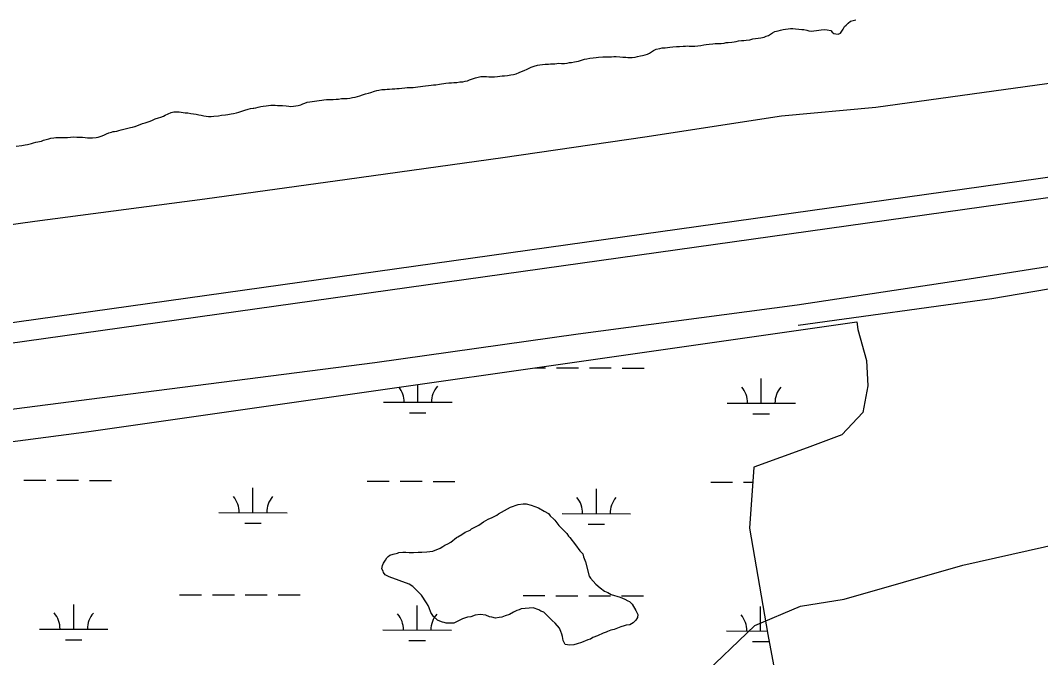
# Model space of a CAD drawing. Extents: x 3161514 to 3199414, y 831166 to 856601.
# Drawn here: x 3189403 to 3190894, y 837412 to 838342 of the extents above; entities that cross this region are included whole.
import ezdxf

# ---------------------------------------------------------------- set-up
doc = ezdxf.new("R2010")
doc.units = 0
for name, color, linetype in [('V-LEVE-TOET', 7, 'Continuous'), ('V-SITE-VEGE', 7, 'Continuous'), ('V-SURV-LINE', 7, 'Continuous'), ('V-TOPO-SHOR', 7, 'Continuous'), ('V-WETL-SWMP', 7, 'Continuous')]:
    doc.layers.add(name, color=color, linetype=linetype)

msp = doc.modelspace()

# ---------------------------------------------------------------- linework, layer by layer
at = {"layer": 'V-LEVE-TOET'}
for points in [[(3191834.6, 838403.7), (3191583.1, 838354.8), (3191374.9, 838318.5), (3191127.7, 838279.7), (3190903.2, 838249.5), (3190653.5, 838214.8), (3190515.5, 838202.2), (3190316.1, 838171.2), (3190108.2, 838141.4), (3189880.6, 838109.6), (3189672.6, 838080.7), (3189424.2, 838048.1), (3189190.7, 838015.5)], [(3191875.9, 838158.8), (3191622.8, 838106.5), (3191361.5, 838059.9), (3191046.4, 838004.4), (3190789.7, 837964.2), (3190538.5, 837926.1), (3190218.6, 837884), (3189921.2, 837841.7), (3189583.1, 837798.4), (3189303.1, 837762.4), (3189019.4, 837717.7), (3188768.6, 837683.2), (3188623.4, 837669), (3188496.5, 837651.3), (3188392.7, 837637.2), (3188231.1, 837624.9), (3188121, 837612.8), (3188020.9, 837604.1), (3187940.5, 837598), (3187784, 837588.5), (3187683.9, 837584.5), (3187520.3, 837580.6)]]:
    msp.add_lwpolyline(points, dxfattribs=at)
at = {"layer": 'V-SITE-VEGE'}
for points in [[(3190101.8, 837621.6), (3190119.7, 837631.3), (3190130.8, 837635.1), (3190138, 837636.1), (3190142.5, 837636), (3190149.7, 837634.3), (3190160.7, 837630.3), (3190168.9, 837625.2), (3190175, 837621.8), (3190177.7, 837618.4), (3190182.7, 837613.9), (3190184.3, 837612.2), (3190190.3, 837604.4), (3190201.8, 837592.6), (3190204.5, 837588.7), (3190206.2, 837587), (3190214.3, 837576.4), (3190220.9, 837567.4), (3190225.3, 837562.9), (3190226.3, 837558.5), (3190229, 837551.2), (3190234.3, 837530.7), (3190236.4, 837527.3), (3190244.1, 837518.9), (3190250.7, 837513.3), (3190256.7, 837508.7), (3190261.7, 837506.5), (3190266.6, 837503.6), (3190279.9, 837499.6), (3190286.5, 837496.7), (3190290.9, 837494.5), (3190293.7, 837493.3), (3190297.5, 837489.4), (3190302.9, 837480.4), (3190305.6, 837474.3), (3190305, 837469.9), (3190302.7, 837466), (3190298.8, 837462.2), (3190293.8, 837459.5), (3190288.8, 837459)], [(3190288.8, 837459), (3190285.5, 837457.9), (3190281, 837456.3), (3190271, 837452.6), (3190266, 837451.5), (3190261.5, 837449.9), (3190259.3, 837448.8), (3190254.8, 837447.2), (3190246.5, 837443.5), (3190239.8, 837440.8), (3190236.4, 837438.6), (3190232.5, 837437.5), (3190223.1, 837433.8), (3190216.9, 837431.6), (3190211.9, 837430), (3190206.4, 837429.6), (3190199.2, 837430.8), (3190198.1, 837433.5), (3190196.5, 837436.3), (3190195.4, 837442.4), (3190194.4, 837445.8), (3190193.3, 837449.7), (3190191.2, 837454.7), (3190184.6, 837462), (3190180.2, 837465.9), (3190173.1, 837473.2), (3190168.2, 837477.7), (3190163.8, 837479.4), (3190161, 837481.1), (3190152.7, 837484), (3190135, 837482.6), (3190132.2, 837481.5), (3190128.8, 837480.4), (3190123.8, 837477.7), (3190118.2, 837474.5), (3190111.6, 837472.3), (3190107.1, 837470.7), (3190103.2, 837470.2), (3190097.7, 837469.2), (3190092.1, 837470.4), (3190088.8, 837471), (3190083.3, 837473.3), (3190075, 837474.5), (3190067.8, 837473.5), (3190061.7, 837471.3), (3190056.7, 837470.8), (3190049.4, 837468.1), (3190041.6, 837464.4), (3190036.6, 837461.7), (3190025.5, 837461.8), (3190022.7, 837462.9), (3190020, 837463.5), (3190016.1, 837464.7), (3190012.8, 837466.4), (3190006.8, 837471.5), (3190003, 837477.6), (3190000.8, 837484.3), (3189999.2, 837487.6), (3189997, 837491.5), (3189989.4, 837502.7), (3189976.8, 837515.6), (3189971.3, 837519), (3189942.1, 837529.4), (3189936.6, 837532.2), (3189933.9, 837535.6), (3189933.3, 837537.8), (3189931.7, 837541.2), (3189932.3, 837546.1), (3189934, 837549.4), (3189936.9, 837553.8), (3189938.6, 837557.1), (3189940.8, 837559.3), (3189943, 837561), (3189948.1, 837562.6), (3189954.2, 837564.2), (3189956.4, 837565.2), (3189962, 837565.7), (3189966.4, 837565.7), (3189971.4, 837565), (3189978, 837565), (3189984.7, 837565.4), (3189990.2, 837565.4), (3189997.4, 837565.8), (3190005.8, 837566.8), (3190016.9, 837571.1), (3190020.8, 837573.8), (3190023.6, 837575.5), (3190028.1, 837577.6), (3190032.5, 837580.3), (3190040.4, 837586.9), (3190042.6, 837588), (3190048.2, 837591.2), (3190053.2, 837594.5), (3190060.5, 837597.7), (3190062.7, 837599.4), (3190073.3, 837604.8), (3190080, 837609.7), (3190086.7, 837613.5), (3190092.9, 837616.2), (3190099.6, 837619.4), (3190101.8, 837621.6)]]:
    msp.add_lwpolyline(points, dxfattribs=at)
at = {"layer": 'V-SURV-LINE'}
for points in [[(3188651.4, 837797.2), (3191168.3, 838150)], [(3191172.4, 838120.3), (3188655.6, 837767.4)]]:
    msp.add_lwpolyline(points, dxfattribs=at)
at = {"layer": 'V-TOPO-SHOR'}
for points in [[(3190514.3, 838327.8), (3190517.9, 838328.6), (3190521.5, 838329.1), (3190525.3, 838329.5), (3190528.9, 838329.9), (3190532.1, 838329.9), (3190536.2, 838329.7), (3190540.8, 838329), (3190545.2, 838328.8), (3190548.3, 838328.4), (3190552.6, 838327.7), (3190555.5, 838326.8), (3190559.4, 838326.4), (3190562.9, 838326.6), (3190566.6, 838327.2), (3190567, 838327.3), (3190570.4, 838327.6), (3190573.8, 838328.2), (3190578.1, 838328.7), (3190582.5, 838328.3), (3190587.7, 838327.1), (3190589.8, 838324.8), (3190592.3, 838322.8), (3190595.2, 838322.1), (3190598.5, 838322), (3190601.6, 838323.3), (3190603.9, 838326.4), (3190605.8, 838329.3), (3190607.8, 838332.9), (3190610.1, 838335.1), (3190612.9, 838337.9), (3190616.5, 838340.6), (3190624.2, 838342.6)], [(3190123.8, 838263), (3190127.8, 838264.1), (3190132.2, 838265.6), (3190135.8, 838267.1), (3190139.6, 838268.8), (3190143.7, 838270.7), (3190146.7, 838272.3), (3190149.6, 838273.8), (3190154.2, 838275.3), (3190159, 838276.6), (3190162.3, 838277), (3190166.5, 838277.5), (3190170, 838277.8), (3190174.9, 838278), (3190178.2, 838278.5), (3190181.4, 838278.4), (3190184.5, 838278.5), (3190184.5, 838278.5), (3190190.4, 838279.3), (3190194.2, 838279.2), (3190198.6, 838279.2), (3190202.5, 838279.6), (3190205.8, 838280.2), (3190208.9, 838280.5), (3190212.9, 838281.3), (3190218.8, 838282.5), (3190223.2, 838283.9), (3190227.5, 838285.2), (3190231.3, 838286), (3190235.7, 838286.7), (3190240.3, 838287.3), (3190244.7, 838287.8), (3190248, 838288), (3190254.3, 838288.5), (3190257.6, 838288.7), (3190261.2, 838288.9), (3190267, 838288.9), (3190270.7, 838289.1), (3190274, 838289), (3190279.4, 838288.5), (3190283.5, 838288.2), (3190288, 838288), (3190291.1, 838287.5), (3190294.3, 838287.5), (3190297.5, 838287.6), (3190301.6, 838288.2), (3190305.1, 838289), (3190309.3, 838290), (3190312.3, 838290.8), (3190316.4, 838291.6), (3190319.7, 838292.7), (3190322.5, 838294.1), (3190325.4, 838296.2), (3190328.4, 838297.8), (3190332.4, 838299.7), (3190337.6, 838301.1), (3190341.4, 838301.9), (3190345.5, 838302), (3190348.8, 838302.5), (3190352.2, 838302.8), (3190356.6, 838303.2), (3190362, 838303.6), (3190366.4, 838304), (3190372, 838304.1), (3190375.4, 838304.4), (3190377.6, 838304.6), (3190380.5, 838304.5), (3190384.6, 838304.5), (3190389, 838304.4), (3190393.4, 838304.7), (3190397.7, 838305.1), (3190402.1, 838306.2), (3190405.6, 838306.5), (3190410, 838307.1), (3190415.2, 838307.7), (3190418.5, 838308.1), (3190423.3, 838308.4), (3190427.2, 838308.3), (3190431.8, 838308.8), (3190434.7, 838309.4), (3190437.8, 838309.7), (3190442.9, 838310.1), (3190446.2, 838310.6), (3190449.3, 838311.3), (3190452.9, 838311.9), (3190457.3, 838312.5), (3190460.8, 838312.7), (3190464, 838312.8), (3190469.3, 838313.5), (3190473.6, 838314.8), (3190477.7, 838315.5), (3190481.6, 838316), (3190485.4, 838316.4), (3190490.1, 838317.4), (3190493.4, 838318.8), (3190496.5, 838319.9), (3190499.7, 838321.8), (3190502.5, 838323.9), (3190505.9, 838325.7), (3190510.8, 838326.9), (3190514.3, 838327.8)], [(3189747.3, 838214.3), (3189750.7, 838215), (3189754.8, 838216), (3189758.3, 838216.7), (3189762.7, 838217.3), (3189766, 838217.6), (3189769.1, 838217.9), (3189772.4, 838218.2), (3189775.8, 838218), (3189778.9, 838217.8), (3189782.3, 838217.7), (3189786.1, 838217.7), (3189791.8, 838217.1), (3189795.4, 838216.8), (3189798.7, 838216.4), (3189802.4, 838216.5), (3189805.6, 838217), (3189809, 838217.6), (3189812.9, 838218.7), (3189816.2, 838219.9), (3189819.2, 838221), (3189822.3, 838222.3), (3189826.2, 838222.9), (3189829.7, 838223.5), (3189833.1, 838224.1), (3189836.6, 838224.4), (3189840, 838224.9), (3189843.6, 838225.3), (3189846.9, 838226.1), (3189850.5, 838226.5), (3189853.8, 838226.5), (3189857.2, 838226.4), (3189860.5, 838226.6), (3189864.9, 838226.7), (3189868.3, 838227), (3189872.8, 838227.7), (3189875.9, 838227.7), (3189880.6, 838228.1), (3189884.5, 838228.5), (3189888.5, 838229.2), (3189892.3, 838229.8), (3189896, 838231), (3189899.3, 838231.8), (3189903.1, 838233.2), (3189907.5, 838234.5), (3189911.8, 838235.7), (3189915.4, 838236.7), (3189920.8, 838238.6), (3189924.1, 838239.7), (3189927.2, 838240.1), (3189931.7, 838240.9), (3189936.4, 838241.1), (3189939.5, 838241.3), (3189942.9, 838241.5), (3189946.6, 838241.8), (3189950.3, 838242.1), (3189953.6, 838242.4), (3189953.9, 838242.4), (3189956.7, 838242.7), (3189960.5, 838243.1), (3189965.1, 838243.4), (3189968.5, 838243.7), (3189971.8, 838243.8), (3189977.2, 838244.1), (3189980.6, 838244.5), (3189984.2, 838244.8), (3189988, 838245.6), (3189991.4, 838246), (3189995.4, 838246.6), (3189999.8, 838247), (3190003.7, 838247.5), (3190007.1, 838247.6), (3190010.4, 838248), (3190015.7, 838248.8), (3190018.6, 838249.4), (3190021.9, 838249.9), (3190025, 838250.3), (3190029.3, 838250.8), (3190033.4, 838250.9), (3190036.6, 838251.1), (3190040.9, 838251.4), (3190045.3, 838252), (3190050.1, 838252.4), (3190053.5, 838253.1), (3190056.5, 838253.8), (3190059.8, 838255.1), (3190064.2, 838256.5), (3190068.6, 838258.1), (3190072.1, 838259.2), (3190076.2, 838260), (3190080.6, 838260.1), (3190084.5, 838259.9), (3190087.8, 838259.5), (3190092.5, 838259.4), (3190096.1, 838259.6), (3190100.7, 838260.1), (3190107.4, 838260.9), (3190110.7, 838261.2), (3190115.1, 838261.6), (3190120, 838262.2), (3190123.8, 838263)], [(3189397.2, 838158.5), (3189405.5, 838159.4), (3189410.3, 838160.2), (3189413.9, 838160.8), (3189419.6, 838162.3), (3189422.6, 838163.1), (3189426, 838163.9), (3189434.1, 838165.7), (3189437.2, 838166.8), (3189441.1, 838167.9), (3189444.6, 838168.9), (3189447.9, 838169.8), (3189452.1, 838170.4), (3189455.2, 838170.7), (3189458.3, 838171), (3189462.3, 838171.1), (3189465.7, 838170.9), (3189469, 838170.7), (3189472.2, 838170.7), (3189476.5, 838171.4), (3189480.3, 838171.7), (3189485.7, 838171.5), (3189489.6, 838171.2), (3189494, 838171.2), (3189498.1, 838171), (3189501.4, 838170.6), (3189504.6, 838170.2), (3189508.7, 838170.5), (3189514, 838171.1), (3189517.1, 838171.6), (3189522.8, 838173.3), (3189526.3, 838174.7), (3189529.1, 838176.1), (3189532.7, 838177.7), (3189536.5, 838178.8), (3189539.1, 838179.5), (3189540.9, 838179.8), (3189544.2, 838180.4), (3189547.3, 838181.3), (3189550.7, 838182.2), (3189554.5, 838183.3), (3189560.4, 838184.6), (3189564.4, 838185.3), (3189567.3, 838186), (3189570.4, 838186.9), (3189570.9, 838186.9), (3189574.4, 838188.3), (3189578.5, 838189.9), (3189581.6, 838191.5), (3189585.6, 838192.4), (3189590, 838193.9), (3189592.8, 838195), (3189596.4, 838196.2), (3189600, 838198), (3189605.1, 838199.7), (3189608.4, 838200.7), (3189612.3, 838202.2), (3189615, 838203.7), (3189619.1, 838205.6), (3189623.4, 838207.5), (3189627.3, 838208.4), (3189631.2, 838208.5), (3189635.3, 838208.5), (3189638.4, 838208.1), (3189644, 838207.1), (3189647.9, 838206.9), (3189652.6, 838206), (3189656.1, 838205.4), (3189660, 838204.9), (3189664.2, 838203.9), (3189667.5, 838203.3), (3189671.4, 838202.5), (3189674.7, 838202.1), (3189678.1, 838201.7), (3189682.2, 838201.5), (3189685.9, 838202), (3189692.8, 838202.7), (3189697.1, 838203.3), (3189703, 838204), (3189706.6, 838204.3), (3189711.4, 838205.6), (3189714.5, 838206), (3189719.1, 838206.8), (3189722.7, 838207.7), (3189728.3, 838209.8), (3189731.5, 838210.9), (3189736.1, 838212.3), (3189739.7, 838213.1), (3189743.5, 838213.8), (3189744.2, 838213.8), (3189747.3, 838214.3)], [(3191827.2, 837995.7), (3191961.5, 838137.1), (3191777.7, 838098.2), (3191501.9, 838055.8), (3191134.1, 837988.6), (3190822.9, 837935.5), (3190540, 837896.6)], [(3190395.1, 837380.4), (3190476.4, 837458.2), (3190543.6, 837486.5), (3190607.2, 837497.1), (3190780.5, 837546.6), (3191095.2, 837617.3)]]:
    msp.add_lwpolyline(points, dxfattribs=at)
at = {"layer": 'V-WETL-SWMP'}
for p, q in [((3189499.8, 837741.3), (3190625.6, 837901.7)), ((3190625.6, 837901.7), (3190627.4, 837890.8)), ((3190627.4, 837890.8), (3190639.7, 837845.4)), ((3190639.7, 837845.4), (3190641.6, 837808.2)), ((3190155.2, 837834.7), (3190170.8, 837834.6)), ((3190186.8, 837834.6), (3190218.8, 837834.5)), ((3190234.8, 837834.5), (3190266.8, 837834.4)), ((3190282.8, 837834.3), (3190314.8, 837834.2)), ((3190486, 837783), (3190486.1, 837819)), ((3189984.1, 837784.4), (3189984.1, 837810.3)), ((3190641.6, 837808.2), (3190634.4, 837769.2)), ((3189934.1, 837784.6), (3190034.1, 837784.3)), ((3190436, 837783.2), (3190536, 837782.9)), ((3189972, 837769), (3189996, 837769)), ((3190473.9, 837767.6), (3190497.9, 837767.6)), ((3190634.4, 837769.2), (3190604, 837736.7)), ((3188128.4, 837561), (3189499.8, 837741.3)), ((3190604, 837736.7), (3190553.2, 837717.8)), ((3190553.2, 837717.8), (3190475.2, 837689.8)), ((3190475.2, 837689.8), (3190468.8, 837600.3)), ((3189408.4, 837670.6), (3189440.4, 837670.5)), ((3189456.4, 837670.4), (3189488.4, 837670.4)), ((3189504.4, 837670.3), (3189536.4, 837670.2)), ((3189910.3, 837669.2), (3189942.3, 837669.1)), ((3189958.3, 837669.1), (3189990.3, 837669)), ((3190006.3, 837668.9), (3190038.3, 837668.8)), ((3190412.2, 837667.8), (3190444.2, 837667.7)), ((3190460.2, 837667.7), (3190473.6, 837667.6)), ((3189743.1, 837623.2), (3189743.2, 837659.2)), ((3190245, 837621.8), (3190245.1, 837657.8)), ((3189693.1, 837623.4), (3189793.1, 837623.1)), ((3190195, 837622), (3190295, 837621.7)), ((3189731.1, 837607.8), (3189755.1, 837607.8)), ((3190233, 837606.4), (3190257, 837606.4)), ((3190468.8, 837600.3), (3190495.5, 837445.1)), ((3189636, 837503.4), (3189668, 837503.4)), ((3189684, 837503.3), (3189716, 837503.2)), ((3189732, 837503.2), (3189764, 837503.1)), ((3189780, 837503), (3189812, 837503)), ((3190137.9, 837502.1), (3190169.9, 837502)), ((3190185.9, 837501.9), (3190217.9, 837501.8)), ((3190233.9, 837501.8), (3190265.9, 837501.7)), ((3190281.9, 837501.7), (3190313.9, 837501.6)), ((3189481.2, 837453.1), (3189481.3, 837489.1)), ((3189983.1, 837451.7), (3189983.2, 837487.7)), ((3190485, 837450.4), (3190485.1, 837486.4)), ((3189431.2, 837453.3), (3189531.2, 837453)), ((3189933.1, 837451.9), (3190033.1, 837451.6)), ((3190435, 837450.5), (3190494.6, 837450.3)), ((3190495.5, 837445.1), (3190526.7, 837284.2)), ((3189469.2, 837437.7), (3189493.2, 837437.7)), ((3189971.1, 837436.3), (3189995.1, 837436.3)), ((3190473, 837435), (3190497, 837434.9))]:
    msp.add_line(p, q, dxfattribs=at)
for centre, start, end in [((3189928.8, 837785), 359.0699, 37.3226), ((3190039.3, 837784.7), 139.0699, 180.6135), ((3190430.7, 837783.7), 359.0699, 40.6135), ((3190541.2, 837783.4), 139.0699, 180.6135), ((3189687.9, 837623.8), 359.0699, 40.6135), ((3189798.4, 837623.5), 139.0699, 180.6135), ((3190189.8, 837622.5), 359.0699, 40.6135), ((3190300.3, 837622.2), 139.0699, 180.6135), ((3189426, 837453.8), 359.0699, 40.6135), ((3189536.5, 837453.5), 139.0699, 180.6135), ((3189927.9, 837452.4), 359.0699, 40.6135), ((3190038.4, 837452.1), 139.0699, 180.6135), ((3190429.8, 837451), 359.0699, 40.6135)]:
    msp.add_arc(centre, 35.2, start, end, dxfattribs=at)

doc.saveas('drawing.dxf')
